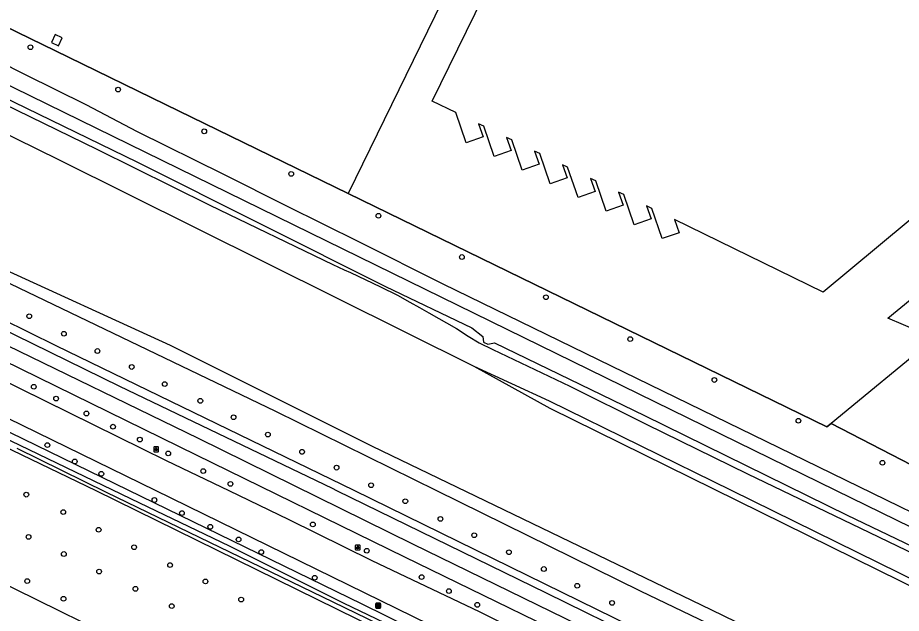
# Model space of a CAD drawing. Extents: x 156141 to 158132, y 385651 to 388399.
# Drawn here: x 156808.9 to 156991.7, y 386224.6 to 386347.8 of the extents above; entities that cross this region are included whole.
import ezdxf

# ---------------------------------------------------------------- set-up
doc = ezdxf.new("R2010")
doc.units = 0
for name, color, linetype in [('IMGEO_Berm_groen', 7, 'Continuous'), ('IMGEO_Boom', 7, 'Continuous'), ('IMGEO_Erf', 7, 'Continuous'), ('IMGEO_Fietspad_gesloten', 7, 'Continuous'), ('IMGEO_Grasland_overig', 7, 'Continuous'), ('IMGEO_Groenvoorziening', 7, 'Continuous'), ('IMGEO_Hek', 7, 'Continuous'), ('IMGEO_Lage_trafo', 7, 'Continuous'), ('IMGEO_Lichtpunt', 7, 'Continuous'), ('IMGEO_Loofbos', 7, 'Continuous'), ('IMGEO_Pand', 7, 'Continuous'), ('IMGEO_Rijbaan_lokaal_gesloten', 7, 'Continuous'), ('IMGEO_Sloot', 7, 'Continuous'), ('IMGEO_Voetpad_open', 7, 'Continuous'), ('IMGEO_Waterloop', 7, 'Continuous'), ('IMGEO_Wegwijzer', 7, 'Continuous')]:
    doc.layers.add(name, color=color, linetype=linetype)

msp = doc.modelspace()

# ---------------------------------------------------------------- linework, layer by layer
at = {"layer": 'IMGEO_Berm_groen'}
msp.add_lwpolyline([(156665.95, 386328.26), (156665.93, 386329.14), (156666.27, 386329.93), (156666.29, 386329.98), (156666.83, 386330.54), (156667.9, 386330.78), (156670.86, 386329.85), (156690.84, 386319.44), (156714.79, 386307.37), (156743.23, 386293.2), (156761.56, 386284.29), (156880.06, 386226.6), (156969.14, 386182.65), (156984.67, 386175.15), (156990.61, 386172.28), (156990.33, 386171.2), (156990.15, 386170.5), (156989.7, 386170.02), (156988.94, 386169.78)], dxfattribs=at)
at = {"layer": 'IMGEO_Boom'}
for centre in [(156811.55, 386341.67), (156829.68, 386332.91), (156847.48, 386324.28), (156865.48, 386315.48), (156883.53, 386306.82), (156900.78, 386298.29), (156918.17, 386289.97), (156811.3, 386286.04), (156818.46, 386282.43), (156935.6, 386281.31), (156825.41, 386278.85), (156832.49, 386275.55), (156953.01, 386272.86), (156812.23, 386271.46), (156839.32, 386272.02), (156816.86, 386269.01), (156846.68, 386268.55), (156823.13, 386265.93), (156853.56, 386265.15), (156970.38, 386264.43), (156828.62, 386263.2), (156834.17, 386260.53), (156860.66, 386261.57), (156815.04, 386259.39), (156840.04, 386257.68), (156867.72, 386258), (156820.72, 386256), (156874.86, 386254.73), (156987.77, 386255.73), (156826.2, 386253.45), (156847.28, 386254.03), (156852.91, 386251.37), (156882.01, 386251.1), (156810.69, 386249.15), (156837.19, 386248.04), (156889.08, 386247.79), (156818.33, 386245.55), (156842.88, 386245.34), (156896.35, 386244.12), (156825.65, 386241.88), (156848.74, 386242.49), (156869.95, 386242.99), (156811.15, 386240.4), (156854.6, 386239.88), (156903.33, 386240.76), (156832.98, 386238.28), (156818.45, 386236.87), (156859.29, 386237.28), (156881.11, 386237.55), (156910.52, 386237.24), (156840.42, 386234.59), (156825.74, 386233.24), (156917.73, 386233.77), (156810.87, 386231.26), (156847.74, 386231.19), (156870.34, 386231.97), (156892.45, 386232.1), (156833.26, 386229.67), (156898.09, 386229.21), (156924.64, 386230.3), (156818.38, 386227.61), (156855.13, 386227.46), (156840.76, 386226.09), (156903.97, 386226.36), (156931.86, 386226.75)]:
    msp.add_circle(centre, 0.489, dxfattribs=at)
at = {"layer": 'IMGEO_Erf'}
for points in [[(156986.18, 386508.22), (156982.74, 386507.19), (156980.02, 386506.02), (156977.41, 386504.45), (156974.9, 386502.92), (156972.53, 386501.02), (156970.4, 386498.96), (156968.44, 386496.63), (156966.64, 386494.22), (156965.31, 386491.61), (156877.29, 386311.4)], [(156998.63, 386281.54), (156977.15, 386263.89)]]:
    msp.add_lwpolyline(points, dxfattribs=at)
at = {"layer": 'IMGEO_Fietspad_gesloten'}
for points in [[(157000.04, 386185.31), (156936.44, 386216.54), (156890.66, 386238.9), (156846.28, 386260.73), (156804.27, 386281.19), (156748.12, 386308.63)], [(156998.79, 386182.7), (156935.1, 386213.72), (156888.97, 386236.22), (156845.86, 386257.32), (156802.24, 386278.71), (156746.83, 386305.79)]]:
    msp.add_lwpolyline(points, dxfattribs=at)
at = {"layer": 'IMGEO_Grasland_overig'}
for points in [[(156665.95, 386328.26), (156687.35, 386317.63), (156691.43, 386315.71), (156709.29, 386306.75), (156725.27, 386298.7), (156773.09, 386275.04), (156825.09, 386250), (156953.91, 386186.63), (156988.94, 386169.78)], [(156973.39, 386149.56), (156947.94, 386161.65), (156910.52, 386179.58), (156887.62, 386191.12), (156870.25, 386199.46), (156854.63, 386206.77), (156843.08, 386212.58), (156826.71, 386220.54), (156799.18, 386234.11), (156775.99, 386245.31), (156750.7, 386257.9), (156727.51, 386268.85), (156707.67, 386278.64), (156675.73, 386294.53), (156650.3, 386306.68), (156628.11, 386317.67), (156606.62, 386328.01)]]:
    msp.add_lwpolyline(points, dxfattribs=at)
at = {"layer": 'IMGEO_Groenvoorziening'}
for points in [[(156371.99, 386566.95), (156447.85, 386532.48), (156458.65, 386520.98), (156467.27, 386511.43), (156654.66, 386420.01), (156654.6, 386419.89), (156819.39, 386339.6), (156839.51, 386329.8), (156877.29, 386311.4)], [(157013.65, 386235.83), (156971.78, 386256.2), (156896.93, 386292.64), (156879.6, 386301.33), (156864.58, 386308.77), (156851.57, 386315.37), (156833.71, 386324.21), (156823.08, 386329.73), (156810.52, 386335.96), (156799.39, 386341.54)], [(156803.17, 386331.33), (156825.28, 386320.58), (156848.63, 386309.02), (156874.1, 386296.73), (156876.44, 386295.62), (156877.74, 386295.08), (156883.92, 386292.1), (156887.47, 386290.42), (156889.99, 386288.92), (156892.01, 386287.84), (156893.93, 386286.74), (156899.69, 386283.5), (156902.06, 386281.92), (156904.35, 386280.55), (156907.17, 386279.13), (156923.09, 386271.59), (156938.89, 386263.74), (156959.87, 386253.46), (156983.26, 386242.23), (157007.86, 386230.37)], [(156877.29, 386311.4), (156976.29, 386263.17), (156977.15, 386263.89)], [(157120.77, 386168.25), (157103.96, 386178.46), (157074.78, 386191.48), (157031.36, 386213.22), (157000, 386228.64), (156956.55, 386250), (156918.93, 386268.5), (156903.3, 386275.62)], [(156977.15, 386263.89), (157000, 386252.1), (157004.07, 386250), (157039.19, 386231.88), (157051.11, 386226.97), (157053.42, 386226.12), (157106.49, 386206.51), (157127.23, 386195.07), (157185.05, 386163.19)]]:
    msp.add_lwpolyline(points, dxfattribs=at)
at = {"layer": 'IMGEO_Hek'}
for points in [[(156976.29, 386263.17), (156877.29, 386311.4), (156839.51, 386329.8), (156819.39, 386339.6), (156654.6, 386419.89)], [(156977.15, 386263.89), (156976.29, 386263.17)], [(157000, 386252.1), (156977.15, 386263.89)]]:
    msp.add_lwpolyline(points, dxfattribs=at)
at = {"layer": 'IMGEO_Lage_trafo'}
msp.add_lwpolyline([(156817.33, 386341.96), (156818.13, 386343.6), (156816.67, 386344.28), (156815.87, 386342.65), (156817.33, 386341.96)], dxfattribs=at)
at = {"layer": 'IMGEO_Lichtpunt'}
for p, q in [((156837.04, 386258.93), (156837.04, 386258.12)), ((156837.04, 386258.93), (156837.04, 386258.12)), ((156837.94, 386259.03), (156837.14, 386259.03)), ((156837.94, 386259.03), (156837.14, 386259.03)), ((156838.04, 386258.12), (156838.04, 386258.93)), ((156838.04, 386258.12), (156838.04, 386258.93)), ((156837.14, 386258.03), (156837.94, 386258.03)), ((156837.14, 386258.03), (156837.94, 386258.03)), ((156878.74, 386238.63), (156878.74, 386237.82)), ((156878.74, 386238.63), (156878.74, 386237.82)), ((156879.64, 386238.72), (156878.84, 386238.72)), ((156879.64, 386238.72), (156878.84, 386238.72)), ((156879.74, 386237.82), (156879.74, 386238.63)), ((156879.74, 386237.82), (156879.74, 386238.63)), ((156878.84, 386237.73), (156879.64, 386237.73)), ((156878.84, 386237.73), (156879.64, 386237.73))]:
    msp.add_line(p, q, dxfattribs=at)
for points in [[(156837.42, 386258.59), (156837.45, 386258.57), (156837.27, 386258.3), (156837.23, 386258.33), (156837.42, 386258.59)], [(156837.52, 386258.55), (156837.57, 386258.55), (156837.57, 386258.22), (156837.52, 386258.22), (156837.52, 386258.55)], [(156837.63, 386258.57), (156837.67, 386258.59), (156837.85, 386258.33), (156837.81, 386258.3), (156837.63, 386258.57)], [(156879.12, 386238.29), (156879.16, 386238.26), (156878.97, 386238), (156878.93, 386238.03), (156879.12, 386238.29)], [(156879.22, 386238.24), (156879.27, 386238.24), (156879.27, 386237.92), (156879.22, 386237.92), (156879.22, 386238.24)], [(156879.33, 386238.26), (156879.37, 386238.29), (156879.55, 386238.03), (156879.52, 386238), (156879.33, 386238.26)]]:
    msp.add_lwpolyline(points, dxfattribs=at)
for centre in [(156837.54, 386258.73), (156879.24, 386238.43)]:
    msp.add_circle(centre, 0.0994, dxfattribs=at)
for centre, start, end in [((156837.14, 386258.93), 90, 180), ((156837.14, 386258.93), 90, 180), ((156837.94, 386258.93), 0, 90), ((156837.94, 386258.93), 0, 90), ((156837.14, 386258.12), 180, 270), ((156837.14, 386258.12), 180, 270), ((156837.94, 386258.12), 270, 0), ((156837.94, 386258.12), 270, 360), ((156878.84, 386238.63), 90, 180), ((156878.84, 386238.63), 90, 180), ((156879.64, 386238.63), 0, 90), ((156879.64, 386238.63), 0, 90), ((156878.84, 386237.82), 180, 270), ((156878.84, 386237.82), 180, 270), ((156879.64, 386237.82), 270, 0), ((156879.64, 386237.82), 270, 360)]:
    msp.add_arc(centre, 0.0946, start, end, dxfattribs=at)
at = {"layer": 'IMGEO_Loofbos'}
msp.add_lwpolyline([(156752.69, 386319.23), (156787.83, 386302.1), (156862.26, 386266.39), (156895.56, 386250), (156937.68, 386229.26), (157000, 386199.36), (157015.46, 386191.95), (157034.32, 386182.49), (157050.23, 386178.35), (157087.44, 386163.38), (157117.99, 386147.73), (157124.57, 386157.7)], dxfattribs=at)
at = {"layer": 'IMGEO_Pand'}
for points in [[(157022.13, 386329.74), (156975.52, 386291.04), (156944.78, 386306.05), (156945.72, 386303.32), (156942.2, 386302.11), (156940.06, 386308.35), (156938.99, 386308.88), (156939.92, 386306.15), (156936.41, 386304.95), (156934.26, 386311.19), (156933.19, 386311.71), (156934.13, 386308.98), (156930.62, 386307.78), (156928.47, 386314.02), (156927.39, 386314.54), (156928.33, 386311.81), (156924.81, 386310.61), (156922.66, 386316.85), (156921.59, 386317.38), (156922.53, 386314.64), (156919.01, 386313.43), (156916.87, 386319.68), (156915.81, 386320.2), (156916.74, 386317.48), (156913.23, 386316.27), (156911.08, 386322.51), (156910.02, 386323.02), (156910.96, 386320.29), (156907.45, 386319.08), (156905.3, 386325.33), (156904.23, 386325.85), (156905.17, 386323.13), (156901.65, 386321.92), (156899.5, 386328.16), (156894.65, 386330.53), (156960.26, 386464.36)], [(156998.63, 386281.54), (156988.88, 386285.67), (157047.4, 386333.71), (157053.34, 386326.49)]]:
    msp.add_lwpolyline(points, dxfattribs=at)
at = {"layer": 'IMGEO_Rijbaan_lokaal_gesloten'}
for points in [[(156745.28, 386302.37), (156755.14, 386297.61), (156775.3, 386287.81), (156799.3, 386276.04), (156839.62, 386256.24), (156852.56, 386250), (156864.99, 386244), (156882.15, 386235.51), (156904.35, 386224.95), (156929.66, 386212.45), (156955.39, 386199.94), (156988.53, 386183.66), (157000, 386178.02), (157007.92, 386174.14)], [(156982.2, 386179.08), (156957.27, 386191.33), (156837.43, 386250), (156742.53, 386296.33)]]:
    msp.add_lwpolyline(points, dxfattribs=at)
at = {"layer": 'IMGEO_Sloot'}
msp.add_lwpolyline([(156808.74, 386258.76), (156827.24, 386249.65), (156874.11, 386226.95), (156895.54, 386216.55), (156903.75, 386212.49), (156922.83, 386203.28), (156943.61, 386192.96), (156977.74, 386176.06), (156987.76, 386171.09), (156988.96, 386170.36), (156989.62, 386171.4), (156988.05, 386172.17), (156978.63, 386176.64), (156963.44, 386184.37), (156944.66, 386193.43), (156926.12, 386202.51), (156904.93, 386212.84), (156891.37, 386219.45), (156876.41, 386226.65), (156852.73, 386238.5), (156834.14, 386247.41), (156803.66, 386262.08)], dxfattribs=at)
at = {"layer": 'IMGEO_Voetpad_open'}
for points in [[(157000, 386190.5), (156998.62, 386191.17), (156997.02, 386191.93), (156993.26, 386193.78), (156878.47, 386250), (156816.86, 386279.93), (156794.45, 386290.97), (156728.15, 386323.33), (156696.62, 386338.78), (156663.58, 386354.86), (156633.35, 386369.63), (156571.02, 386399.96), (156546.07, 386412.38), (156540.12, 386415.26), (156513.81, 386428.04), (156479.51, 386444.91), (156441.01, 386463.8)], [(156613.05, 386377.82), (156629.2, 386369.96), (156657.68, 386355.9), (156681.2, 386344.37), (156707.43, 386331.66), (156736.57, 386317.36), (156749.3, 386311.2), (156761.54, 386305.28), (156801.07, 386285.74), (156829.97, 386271.61), (156873.92, 386250.47), (156874.88, 386250), (156918.24, 386228.86), (156958.65, 386209.02), (156988.39, 386194.35), (156992.57, 386192.32)]]:
    msp.add_lwpolyline(points, dxfattribs=at)
at = {"layer": 'IMGEO_Waterloop'}
for points in [[(157000, 386239.3), (156978.16, 386250), (156767.35, 386353.29), (156735.29, 386368.52), (156690.51, 386390.35), (156663.39, 386402.99), (156660.4, 386403.79), (156656.79, 386404.96), (156621.19, 386421.87), (156584.71, 386439.44), (156560.01, 386451.66)], [(156559.7, 386445.91), (156560.87, 386447.04), (156561.86, 386447.36), (156562.89, 386447.32), (156581.11, 386438.93), (156592.21, 386433.17), (156628.88, 386414.53), (156641.58, 386408.96), (156660.59, 386401.7), (156683.78, 386391.25), (156721.76, 386372.84), (156748.98, 386359.31), (156757.55, 386355.47), (156795.35, 386336.54), (156833.57, 386317.99), (156884.99, 386292.19), (156902.84, 386283.66), (156905.14, 386281.88), (156905.23, 386280.71), (156906.17, 386280.24), (156907.52, 386280.57), (156938.53, 386265.49), (156980.5, 386244.88), (157022.75, 386224.65)], [(156661, 386394.56), (156653.98, 386396.39), (156641.24, 386400.33), (156640.44, 386399.9), (156640.11, 386399.25), (156640.6, 386397.18), (156643.83, 386391.75), (156659.32, 386380.34), (156693.37, 386356.34), (156731.68, 386333.11), (156753.89, 386322.15), (156803.91, 386296.77), (156840.44, 386280.09), (156882.22, 386259.2), (156952.29, 386225.38), (157000.91, 386201.78)], [(156903.3, 386275.62), (156817.52, 386318.34), (156741.03, 386356.04), (156729.99, 386360.64), (156727.74, 386359.91), (156727.13, 386360.21), (156726.37, 386360.59), (156726.8, 386362.78), (156690.28, 386380.52), (156669.9, 386390.49), (156661, 386394.56)], [(157120.91, 386158.31), (157121.33, 386160.47), (157121.01, 386163.14), (157119.83, 386165.71), (157117.26, 386168.29), (157107.75, 386174.8), (157102.18, 386178.08), (157077.77, 386188.94), (157006.16, 386224.03), (156919.04, 386266.93), (156903.3, 386275.62)]]:
    msp.add_lwpolyline(points, dxfattribs=at)
at = {"layer": 'IMGEO_Wegwijzer'}
for p, q in [((156882.98, 386225.79), (156882.98, 386226.59)), ((156882.98, 386226.59), (156882.98, 386225.79)), ((156883.08, 386226.69), (156883.87, 386226.69)), ((156883.87, 386226.69), (156883.08, 386226.69)), ((156883.97, 386226.59), (156883.97, 386225.79)), ((156883.97, 386225.79), (156883.97, 386226.59)), ((156883.87, 386225.69), (156883.08, 386225.69)), ((156883.08, 386225.69), (156883.87, 386225.69))]:
    msp.add_line(p, q, dxfattribs=at)
for points in [[(156883.08, 386226.42), (156883.87, 386226.42), (156883.87, 386225.96), (156883.08, 386225.96), (156883.08, 386226.42)], [(156883.15, 386226.27), (156883.15, 386226.19), (156883.15, 386226.11), (156883.56, 386226.11), (156883.56, 386226.02), (156883.81, 386226.19), (156883.56, 386226.36), (156883.56, 386226.27), (156883.15, 386226.27)]]:
    msp.add_lwpolyline(points, dxfattribs=at)
for centre, start, end in [((156883.08, 386226.59), 90, 180), ((156883.08, 386226.59), 90, 180), ((156883.08, 386225.79), 180, 270), ((156883.08, 386225.79), 180, 270), ((156883.87, 386226.59), 0, 90), ((156883.87, 386226.59), 360, 90), ((156883.87, 386225.79), 270, 0), ((156883.87, 386225.79), 270, 0)]:
    msp.add_arc(centre, 0.1, start, end, dxfattribs=at)

doc.saveas('drawing.dxf')
